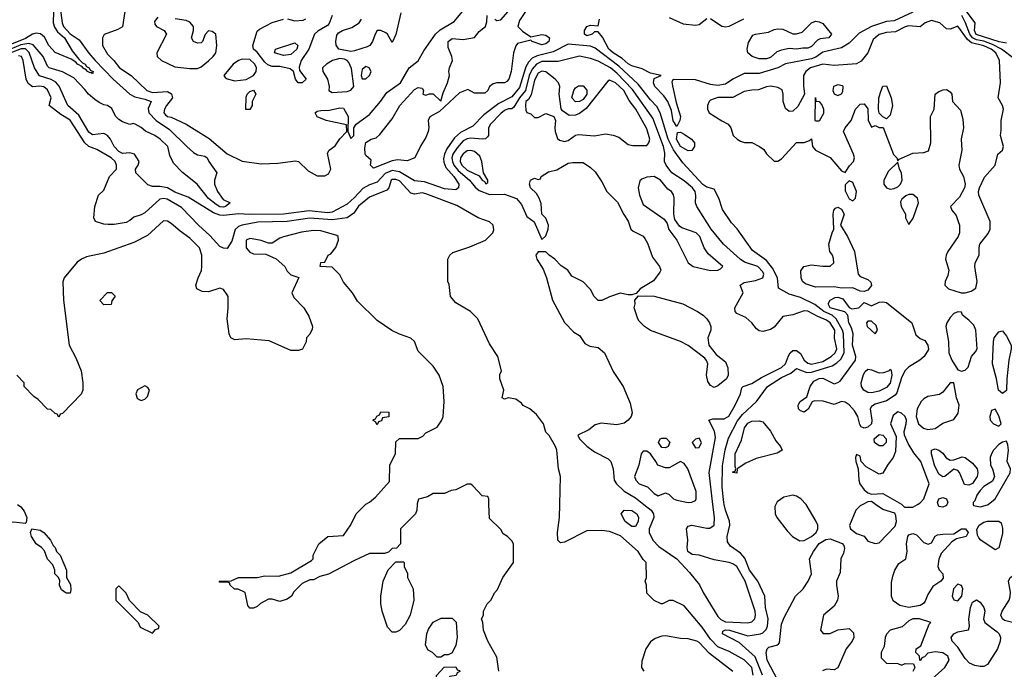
# Model space of a CAD drawing. Header units: inches. Extents: x 2380053 to 2584298, y 380219 to 546618.
# Tile 582 of 656: x 2512501 to 2517759, y 469121 to 472587. Entities that reach past the tile are written whole.
import ezdxf

# ---------------------------------------------------------------- set-up
doc = ezdxf.new("R2010")
doc.units = ezdxf.units.IN
doc.header["$MEASUREMENT"] = 0
doc.layers.add('C5416', color=7, linetype='Continuous')
doc.layers.add('C5417', color=7, linetype='Continuous')

msp = doc.modelspace()

# ---------------------------------------------------------------- linework, layer by layer
at = {"layer": 'C5416', "color": 2}
for points, elevation in [([(2512490.4, 470000), (2512507.5, 469987.5), (2512524.5, 469964.5), (2512538.8, 469930), (2512536, 469904), (2512530, 469898), (2512470, 469905.2), (2512410, 469902.7), (2512302.5, 469922.5), (2512250, 469924.2), (2512210, 469937), (2512162, 469918), (2512130, 469910.9), (2512070, 469911.7), (2512040.2, 469920.2), (2512013.9, 469933.9), (2511934.8, 470000)], 26), ([(2514623.4, 470000), (2514622, 469970), (2514614, 469950), (2514534, 469870), (2514534, 469790), (2514512.7, 469767.3), (2514490, 469766), (2514470, 469746), (2514450, 469738), (2514370, 469738), (2514290, 469702), (2514150, 469628), (2514103.6, 469616.4), (2514070, 469598), (2514050, 469598), (2514010, 469578), (2513965.4, 469534.6), (2513952, 469510), (2513930, 469495.3), (2513890, 469482), (2513850, 469495.3), (2513830, 469495.3), (2513787.5, 469472.5), (2513770, 469455.3), (2513750, 469446), (2513730, 469446), (2513720.4, 469460.4), (2513706, 469530), (2513667.3, 469547.3), (2513648.4, 469548.4), (2513626, 469570), (2513622, 469582), (2513610, 469586), (2513570, 469586), (2513566, 469590), (2513630, 469592), (2513670, 469610.8), (2513770, 469610.8), (2513810, 469618.8), (2513883.1, 469616.9), (2513950, 469636), (2514059, 469701), (2514068, 469710), (2514068, 469730), (2514098, 469790), (2514146, 469830), (2514230, 469834), (2514268.9, 469891.1), (2514298, 469950), (2514348, 470000)], 26), ([(2515059.3, 469110), (2515050, 469186), (2515002, 469270), (2514978, 469330), (2514975.3, 469370), (2514968, 469390), (2514978, 469410), (2514978, 469430), (2514998, 469470), (2515018, 469490), (2515038, 469530), (2515053.6, 469546.4), (2515082, 469610), (2515138, 469690), (2515138, 469790), (2515130, 469806), (2515106, 469830), (2515083.1, 469843.1), (2515070, 469866), (2515010, 469926), (2515007.2, 470000)], 26), ([(2516417.6, 469090), (2516410.6, 469130.6), (2516370, 469171.3), (2516290, 469215.1), (2516230, 469241.3), (2516190, 469280.5), (2516145, 469345), (2516050, 469459), (2515990, 469488), (2515970, 469488), (2515934, 469470), (2515926, 469470), (2515890, 469488), (2515850, 469526), (2515848, 469570), (2515842, 469590), (2515848, 469610), (2515846, 469690), (2515830, 469706), (2515804, 469750), (2515710, 469832.7), (2515650, 469855.3), (2515610, 469862), (2515530, 469859), (2515410, 469799), (2515390, 469795.3), (2515375.3, 469810), (2515373.2, 469850), (2515384, 469930), (2515385.6, 470000)], 22), ([(2515834.9, 470000), (2515873.4, 469970), (2515885.5, 469950), (2515888, 469930), (2515863.1, 469870), (2515863.1, 469850), (2515881.6, 469810), (2515915.1, 469775.1), (2516010.4, 469710.4), (2516077.2, 469637.2), (2516131.3, 469571.3), (2516151.7, 469530), (2516230, 469402), (2516245.9, 469385.9), (2516270, 469374.7), (2516390, 469369), (2516410, 469374), (2516427.6, 469390), (2516431.1, 469410), (2516428.4, 469430), (2516375.8, 469590), (2516330, 469669.4), (2516310, 469683), (2516289.7, 469689.7), (2516210, 469704.2), (2516130, 469729.5), (2516092.7, 469732.7), (2516069.3, 469750), (2516066, 469770), (2516069.5, 469810), (2516062.7, 469870), (2516070, 469884.7), (2516090, 469890.5), (2516170, 469873), (2516186.6, 469873.4), (2516209.5, 469890.5), (2516211.3, 469930), (2516203, 470000)], 22), ([(2516468, 469090), (2516427.8, 469187.8), (2516343.9, 469263.9), (2516254, 469310), (2516256.4, 469323.6), (2516269.7, 469330.3), (2516292, 469330), (2516390, 469298.8), (2516458, 469310), (2516470, 469314.8), (2516487.5, 469332.5), (2516494, 469350), (2516498.7, 469390), (2516484.2, 469450), (2516479.5, 469510), (2516443.6, 469590), (2516398.9, 469650), (2516373.5, 469713.5), (2516350, 469739.5), (2516297.6, 469777.6), (2516281, 469801), (2516279.7, 469830), (2516293.3, 469890), (2516291.2, 469911.2), (2516269.7, 469970), (2516263.4, 470000)], 18), ([(2516539.1, 470000), (2516534, 469990), (2516536.3, 469950), (2516544, 469930), (2516599, 469859), (2516628.7, 469828.7), (2516666.6, 469806.6), (2516690, 469808.2), (2516730, 469828.5), (2516754.5, 469850), (2516763.7, 469870), (2516763.7, 469890), (2516755.1, 469910), (2516700.9, 470000)], 18), ([(2517003.1, 470000), (2516990, 469993.2), (2516966.8, 469970), (2516932.7, 469887.3), (2516938, 469870), (2516970, 469846), (2517010, 469831.3), (2517030, 469804.7), (2517070, 469791), (2517090, 469796), (2517176.1, 469883.9), (2517183.7, 469910), (2517179.3, 469939.3), (2517173.6, 469953.6), (2517110, 469973.2), (2517071.8, 470000)], 18), ([(2517212, 470000), (2517226, 469986), (2517270, 469986), (2517295, 470000)], 18), ([(2517452.3, 470000), (2517450, 469995.3), (2517430, 469986), (2517409.5, 469989.5), (2517406, 470000)], 14), ([(2517593.3, 470000), (2517594, 469994), (2517630, 469987.3), (2517670, 469998), (2517672.5, 470000)], 18), ([(2516587.3, 468990), (2516492.3, 469170), (2516487.6, 469210), (2516492.7, 469230), (2516502, 469238), (2516549.6, 469250.4), (2516558.7, 469261.3), (2516570, 469362), (2516583.6, 469396.4), (2516643.7, 469510), (2516684.5, 469550), (2516712.3, 469590), (2516729.5, 469630.5), (2516719.3, 469710), (2516739.5, 469750), (2516770, 469792), (2516806.7, 469813.3), (2516830, 469816.5), (2516892.7, 469792.7), (2516901.7, 469781.7), (2516906, 469766), (2516900.3, 469739.7), (2516886.7, 469710), (2516882.6, 469637.4), (2516863.8, 469590), (2516862.4, 469570), (2516871.7, 469510), (2516868.7, 469490), (2516850, 469457), (2516793.4, 469410), (2516778, 469330), (2516791.3, 469311.3), (2516830, 469311), (2516870, 469330.8), (2516930, 469338), (2516954.4, 469314.4), (2516956, 469290), (2516946, 469270), (2516914.8, 469230), (2516870, 469128), (2516850, 469118), (2516810, 469122), (2516787.5, 469112.5)], 14), ([(2517374, 469070), (2517441.2, 469130), (2517465.2, 469170), (2517457.2, 469190), (2517430, 469209), (2517390, 469214), (2517350, 469206), (2517332.7, 469187.3), (2517318, 469182), (2517314, 469170), (2517307.3, 469167.3), (2517306, 469190), (2517286, 469210), (2517288, 469230), (2517314, 469246), (2517358, 469362), (2517366, 469370), (2517306, 469390), (2517270, 469389), (2517250, 469379), (2517213.2, 469346.8), (2517150, 469328.7), (2517130, 469308), (2517122.8, 469290), (2517116.9, 469243.1), (2517102, 469210), (2517102, 469182), (2517130, 469154), (2517190, 469152), (2517210, 469142), (2517230, 469152), (2517274, 469150), (2517282, 469130), (2517270, 469108)], 18), ([(2516310, 469109), (2516185.4, 469205.4), (2516130, 469264), (2516118, 469270), (2516070, 469284), (2516030, 469285.2), (2515950, 469299.3), (2515930, 469297.2), (2515895.3, 469284.7), (2515870, 469268), (2515844.7, 469230), (2515823.6, 469163.6), (2515822, 469130), (2515834, 469110)], 26)]:
    msp.add_lwpolyline(points, dxfattribs=dict(at, elevation=elevation))
for points, elevation in [([(2515770, 469882), (2515734.5, 469910), (2515713.2, 469950), (2515728.7, 469970), (2515770, 469967.7), (2515796.3, 469950), (2515805.5, 469930), (2515803.8, 469910), (2515790, 469882.7)], 18), ([(2517710, 469757.2), (2517634, 469810), (2517622.5, 469822.5), (2517615.5, 469835.5), (2517612.9, 469867.1), (2517625.2, 469890), (2517650, 469905.5), (2517670, 469910.4), (2517730, 469911.3), (2517742, 469902), (2517750, 469874), (2517750, 469846), (2517730, 469768.7)], 14), ([(2512750, 469526), (2512724.7, 469544.7), (2512714, 469570), (2512715.3, 469595.3), (2512708, 469610), (2512688.7, 469630), (2512688.7, 469650), (2512678, 469678), (2512650, 469708), (2512633.6, 469753.6), (2512618, 469770), (2512589.3, 469789.3), (2512564, 469830), (2512559, 469850), (2512566, 469870), (2512610, 469862.8), (2512631, 469850), (2512666, 469810), (2512680.7, 469780.7), (2512691, 469770), (2512698, 469750), (2512718, 469730), (2512750.8, 469650), (2512751.3, 469610), (2512773.2, 469573.2), (2512774.8, 469545.2), (2512770, 469526)], 26), ([(2517250, 469450.9), (2517201.3, 469461.3), (2517165.4, 469485.4), (2517156, 469510), (2517156.5, 469583.5), (2517163.1, 469616.9), (2517175.3, 469650), (2517195.3, 469684.7), (2517232.3, 469710), (2517240.9, 469750), (2517237.2, 469790), (2517243.7, 469830), (2517250, 469837.3), (2517270, 469844.9), (2517281.1, 469841.1), (2517290, 469837.3), (2517330, 469797.1), (2517351.6, 469788.4), (2517370, 469796), (2517389.7, 469830.3), (2517402.3, 469837.7), (2517430, 469842.4), (2517490, 469842.8), (2517529.6, 469870.3), (2517551.3, 469870), (2517566, 469850), (2517556, 469830), (2517503.4, 469816.6), (2517479.5, 469800.5), (2517421.2, 469738.8), (2517410, 469708.7), (2517404.4, 469670), (2517412, 469652), (2517430.4, 469630), (2517432.7, 469607.3), (2517420.7, 469590), (2517377.3, 469562.7), (2517350, 469519.3), (2517336.1, 469483.9), (2517327.9, 469472.1), (2517310, 469461.1)], 14), ([(2514490, 469318), (2514464.7, 469344.7), (2514436, 469430), (2514429.2, 469470), (2514429.2, 469510), (2514442, 469590), (2514468.4, 469651.6), (2514510, 469694), (2514550, 469694), (2514554, 469690), (2514554, 469670), (2514571.6, 469631.6), (2514572, 469610), (2514602, 469550), (2514606, 469490), (2514586.8, 469410), (2514559.8, 469360.2), (2514530, 469328), (2514510, 469318)], 26), ([(2517810, 469369.4), (2517760.8, 469380.8), (2517749.2, 469390), (2517740.9, 469410), (2517747.3, 469430), (2517785.1, 469490), (2517789.6, 469509.6), (2517791.5, 469531.5), (2517780.7, 469590), (2517789.7, 469610.3), (2517810, 469622), (2517830, 469618), (2517850, 469606), (2517859.1, 469590), (2517870.7, 469550), (2517890, 469526.8), (2517910, 469514.8), (2517951.3, 469511.3), (2517962, 469502), (2517964.7, 469490), (2517950, 469462.7), (2517890, 469409.5), (2517850, 469379.5)], 14), ([(2513030, 469566), (2513014, 469550), (2513014, 469490), (2513134, 469370), (2513145.4, 469345.4), (2513210, 469314), (2513227.3, 469332.7), (2513242, 469338), (2513246, 469350), (2513186, 469410), (2513147.3, 469427.3), (2513087.3, 469487.3), (2513070, 469526)], 30), ([(2517510, 469575.3), (2517487.3, 469550), (2517481, 469510), (2517490, 469492), (2517510, 469486.8), (2517531.8, 469510), (2517537.2, 469550), (2517530, 469568)], 18), ([(2517630, 469135.6), (2517601, 469141), (2517573.4, 469153.4), (2517550, 469178), (2517510, 469238), (2517480.9, 469270), (2517476, 469290), (2517489.2, 469310), (2517510, 469320.7), (2517568.4, 469331.6), (2517574, 469350), (2517568.9, 469388.9), (2517578.7, 469450), (2517590, 469479.1), (2517610, 469490.5), (2517630, 469478), (2517650.4, 469450), (2517655.5, 469430), (2517647.3, 469390), (2517654.8, 469370), (2517720.7, 469320.7), (2517730.8, 469310), (2517738, 469290), (2517736.4, 469270), (2517722, 469230), (2517670, 469146.6), (2517650, 469135.6)], 14), ([(2514730, 469186), (2514706, 469210), (2514682, 469222), (2514668, 469250), (2514675.3, 469310), (2514684.7, 469335.3), (2514710, 469372), (2514752.7, 469392.7), (2514810, 469394), (2514832, 469372), (2514838, 469290), (2514831.1, 469248.9), (2514811.3, 469208.7), (2514790, 469198), (2514770, 469198), (2514750, 469186)], 26), ([(2514750, 469046), (2514727.3, 469047.3), (2514727.3, 469087.3), (2514767.3, 469132.7), (2514830, 469134), (2514838, 469118), (2514850, 469114), (2514852, 469108), (2514838, 469102), (2514832.7, 469087.3), (2514798, 469082), (2514790, 469066), (2514770, 469066)], 26)]:
    msp.add_lwpolyline(points, close=True, dxfattribs=dict(at, elevation=elevation))
at = {"layer": 'C5417', "color": 2}
for points, elevation in [([(2513071.2, 472688.8), (2513050.7, 472549.3), (2513026, 472534), (2512952.7, 472507.3), (2512943, 472490), (2512944.4, 472450), (2512970, 472404), (2513004, 472370), (2513034.8, 472330), (2513096, 472290), (2513180.5, 472210), (2513210, 472198.6), (2513290, 472203.7), (2513311.7, 472191.7), (2513317.1, 472170), (2513284.9, 472130), (2513274.9, 472110), (2513270.7, 472090), (2513279.3, 472079.3), (2513290.4, 472070.4), (2513310, 472066.4), (2513390.8, 472030), (2513512.9, 471952.9), (2513610, 471870.5), (2513690, 471832.7), (2513790, 471818.4), (2513878.9, 471821.1), (2513973.7, 471833.7), (2513990, 471830.8), (2514041.3, 471781.3), (2514090, 471753.8), (2514130, 471754), (2514150, 471764.6), (2514163.1, 471790), (2514145.1, 471874.9), (2514154, 471890), (2514185.4, 471914.6), (2514210, 471951), (2514248, 471990), (2514246, 472026), (2514138, 472050), (2514089.6, 472069.6), (2514079, 472090), (2514090, 472098.8), (2514110, 472102.8), (2514155.5, 472104.5), (2514210, 472117.3), (2514230, 472114.8), (2514256, 472070), (2514254, 471990), (2514270, 471954), (2514286, 471970), (2514286, 472010), (2514298, 472030), (2514370, 472082), (2514427.3, 472150), (2514461.3, 472198.7), (2514534.5, 472250), (2514581.2, 472330), (2514630, 472367.3), (2514659.1, 472420.9), (2514720.9, 472510), (2514746.2, 472533.8), (2514821.8, 472578.2), (2514877.4, 472642.6)], 18), ([(2512682.5, 472630), (2512679.7, 472570), (2512686.5, 472546.5), (2512703.1, 472523.1), (2512740.2, 472490), (2512781.4, 472421.4), (2512817, 472377), (2512836.4, 472356.4), (2512850.4, 472350), (2512857.5, 472337.5), (2512872.7, 472330), (2512877.3, 472317.3), (2512893, 472310), (2512890, 472298), (2512884.7, 472304.7), (2512876.8, 472303.2), (2512862.7, 472310), (2512858.4, 472318.4), (2512837.2, 472330), (2512836, 472336), (2512810, 472349.6), (2512800.7, 472360.7), (2512775.8, 472375.8), (2512690, 472412.8), (2512656.3, 472450), (2512634.6, 472494.6), (2512611.9, 472511.9), (2512590, 472516), (2512570, 472509.7), (2512533, 472487), (2512404.5, 472435.5)], 10), ([(2512717.6, 472650), (2512728.7, 472570), (2512735.8, 472550), (2512770, 472512.4), (2512818.8, 472478.8), (2512870, 472407.7), (2512903.8, 472370), (2513000.3, 472270), (2513090, 472190.4), (2513115.8, 472175.8), (2513170, 472163.1), (2513202.8, 472150), (2513187.3, 472112.7), (2513191.8, 472090), (2513230.3, 472050), (2513301.2, 472001.2), (2513393, 471910), (2513430, 471879.1), (2513450, 471866), (2513490, 471858), (2513502, 471850), (2513511, 471830), (2513554, 471770), (2513541, 471730), (2513542, 471710), (2513557.1, 471670), (2513587.2, 471627.2), (2513624.7, 471610), (2513601, 471590), (2513590, 471587.3), (2513570, 471588.7), (2513550, 471600.5), (2513510, 471633.3), (2513449.4, 471710), (2513371.5, 471771.5), (2513322, 471822), (2513303.1, 471863.1), (2513291.5, 471910), (2513251.6, 471950), (2513222.7, 471970), (2513173.1, 471993.1), (2513150, 472012.3), (2513118, 472030), (2513107.1, 472032.9), (2513090, 472028.7), (2513050, 472042), (2513030, 472054), (2513012.5, 472072.5), (2512993.8, 472113.8), (2512970, 472129.2), (2512950, 472132.7), (2512925.1, 472145.1), (2512902, 472162), (2512869.6, 472189.6), (2512850, 472215.3), (2512790, 472276), (2512729.7, 472309.7), (2512659, 472330), (2512650, 472339), (2512627, 472390), (2512573.5, 472453.5), (2512550, 472459.8), (2512506.9, 472453.1), (2512423.5, 472416.5)], 14), ([(2514536.9, 472623.1), (2514510, 472508), (2514490, 472466), (2514465.2, 472510), (2514456.9, 472516.9), (2514430, 472529.4), (2514410.7, 472529.3), (2514399.1, 472510), (2514385.5, 472470), (2514370.4, 472449.7), (2514357.2, 472442.8), (2514290, 472420.5), (2514270, 472418), (2514206, 472430), (2514191.4, 472451.4), (2514189.7, 472470.3), (2514195.1, 472504.9), (2514203.8, 472516.2), (2514225.2, 472530), (2514274.1, 472545.9), (2514313.2, 472570), (2514326, 472590)], 18), ([(2515202, 472630), (2515170, 472582), (2515161, 472550), (2515185.5, 472525.5), (2515230, 472496), (2515290, 472507.7), (2515310, 472504), (2515330.7, 472490), (2515326.8, 472470), (2515310, 472458), (2515290, 472452.3), (2515238, 472470), (2515230, 472478), (2515159.6, 472460.4), (2515150, 472448), (2515137.3, 472410), (2515124.9, 472310), (2515113.4, 472270), (2515102.5, 472257.5), (2515090, 472249.5), (2515050, 472249.6), (2515030, 472244.5), (2515010.7, 472230), (2515000.7, 472210), (2514984.5, 472195.5), (2514930, 472195.3), (2514894, 472214), (2514850, 472196.2), (2514743.5, 472096.5), (2514691.1, 472068.9), (2514682, 472050), (2514686.8, 472010), (2514682.8, 471990), (2514670, 471958), (2514643.6, 471916.4), (2514612, 471850), (2514570, 471834), (2514519.5, 471839.5), (2514490, 471834.5), (2514390, 471794), (2514374, 471810), (2514378, 471838), (2514350, 471862), (2514346.6, 471870), (2514344.1, 471904.1), (2514350, 471931), (2514378, 471950), (2514404, 471956), (2514425.2, 471974.8), (2514490, 472058.8), (2514531.6, 472128.4), (2514610, 472214.8), (2514630, 472224.7), (2514650, 472222), (2514658, 472210), (2514654, 472190), (2514670, 472184.7), (2514690, 472192), (2514710, 472191.3), (2514750, 472152), (2514763.3, 472196.7), (2514786.6, 472250), (2514796, 472290), (2514793.2, 472310), (2514797.2, 472330), (2514812.7, 472370), (2514809.3, 472390), (2514790, 472438), (2514790, 472471), (2514810, 472487.3), (2514870, 472481), (2514930, 472492), (2514955.5, 472524.5), (2514988.7, 472550), (2514996.4, 472576.4), (2514998, 472610)], 14), ([(2515038, 472590), (2515050, 472582.8), (2515070, 472586), (2515109, 472630)], 14), ([(2517270, 472627.6), (2517170, 472580.5), (2517130, 472578), (2517049.3, 472550.7), (2516984.8, 472515.2), (2516930, 472462), (2516890, 472436.9), (2516790, 472414.3), (2516752.5, 472387.5), (2516730, 472378), (2516590, 472351.5), (2516550, 472329.6), (2516450, 472299.6), (2516370, 472299.3), (2516310, 472269.4), (2516270, 472243.6), (2516230, 472236.3), (2516190, 472241.3), (2516110, 472266), (2515991.3, 472268.7), (2515983.6, 472256.4), (2515986.4, 472233.6), (2516006, 472146), (2516030.7, 472070), (2516026, 472050), (2516010, 472018), (2515990, 472048), (2515982, 472102), (2515961.6, 472150), (2515940.8, 472180.8), (2515892.7, 472230), (2515886, 472250), (2515890, 472274), (2515926, 472290), (2515870, 472302), (2515824.8, 472324.8), (2515770, 472340.7), (2515750, 472352), (2515719.3, 472379.3), (2515670, 472409.8), (2515646.6, 472430), (2515613.6, 472493.6), (2515590, 472522), (2515570, 472522), (2515558, 472510), (2515530, 472500.9), (2515517.2, 472510), (2515517.2, 472530), (2515530, 472551), (2515550, 472558), (2515590, 472554), (2515597.2, 472590)], 14), ([(2517770, 472461.3), (2517731.4, 472468.6), (2517608.2, 472508.2), (2517599.1, 472530), (2517602.7, 472570), (2517543.5, 472650)], 10), ([(2513239.6, 472600.4), (2513222, 472578), (2513223.5, 472563.5), (2513231.3, 472550), (2513272, 472530), (2513286, 472510), (2513234, 472410), (2513236, 472390), (2513258, 472370), (2513330, 472336.3), (2513410, 472326.8), (2513450, 472326.8), (2513470, 472334.8), (2513510, 472367.3), (2513535.1, 472390), (2513549.2, 472410), (2513554.5, 472450), (2513548.7, 472510), (2513530, 472524), (2513510, 472528), (2513491.1, 472508.9), (2513478, 472470), (2513470, 472464), (2513450, 472461.2), (2513428.7, 472470), (2513419, 472490), (2513429, 472530), (2513429, 472550), (2513410, 472573.2), (2513390, 472582.7), (2513332.1, 472592.1)], 22), ([(2514170.4, 472610), (2514153.4, 472566.6), (2514144.2, 472555.8), (2514093.3, 472526.7), (2514075.5, 472510), (2514046, 472430), (2514004.9, 472370), (2513994.4, 472334.4), (2513995.3, 472315.3), (2514030.7, 472270), (2514010, 472249.4), (2513989, 472250), (2513974, 472270), (2513964, 472310), (2513944.8, 472324.8), (2513890, 472337.4), (2513850, 472338), (2513826.3, 472346.3), (2513810, 472359.6), (2513770, 472413.6), (2513749.5, 472430), (2513746.3, 472450), (2513770, 472526), (2513782.7, 472537.3), (2513850, 472573), (2513910, 472590.5)], 18), ([(2513930.9, 472590.9), (2513970, 472581), (2514015.5, 472584.5), (2514030, 472591.3)], 18), ([(2515970, 472598.8), (2516044.4, 472564.4), (2516110, 472557.3), (2516130, 472561), (2516170, 472593.4)], 14), ([(2516190, 472592.7), (2516250, 472552.4), (2516270, 472548.2), (2516290, 472552.4), (2516368.5, 472591.5)], 14), ([(2517810, 472380.5), (2517743.5, 472430), (2517695.2, 472455.2), (2517650, 472472.1), (2517610, 472479.9), (2517590, 472490.7), (2517574.5, 472510), (2517552.3, 472570), (2517531.5, 472610)], 14), ([(2516263.4, 470000), (2516261.3, 470010), (2516252.4, 470092.4), (2516253.9, 470206.1), (2516268.4, 470291.5), (2516286.6, 470353.4), (2516333.5, 470446.5), (2516360.5, 470479.5), (2516436, 470550), (2516495.1, 470630), (2516570, 470677), (2516619.1, 470700.9), (2516650, 470726), (2516703.9, 470703.9), (2516730, 470706.7), (2516840.1, 470739.9), (2516864.9, 470755.1), (2516885.2, 470774.8), (2516903.9, 470810), (2516900.9, 470910), (2516895, 470930), (2516861.5, 470990), (2516839.7, 471010), (2516794.7, 471030), (2516747, 471067), (2516670, 471104.5), (2516610, 471122.7), (2516554, 471154), (2516547.3, 471210), (2516522, 471262), (2516490, 471302.4), (2516414.9, 471354.9), (2516331.9, 471471.9), (2516302.5, 471502.5), (2516253.6, 471573.6), (2516234.5, 471634.5), (2516210, 471682), (2516170, 471692.7), (2516150, 471707), (2516042.6, 471822.6), (2515992.8, 471892.8), (2515964.1, 471950), (2515922.2, 472090), (2515904.4, 472124.4), (2515870, 472159.6), (2515803.6, 472243.6), (2515699.9, 472339.9), (2515574.6, 472434.6), (2515550, 472445.7), (2515430, 472456.9), (2515350, 472414.8), (2515265.1, 472394.9), (2515238, 472382), (2515219, 472361), (2515204.7, 472335.3), (2515170, 472225.6), (2515130, 472175.8), (2515059.4, 472140.6), (2514980.3, 472079.8), (2514921.7, 472018.3), (2514854.9, 471985.1), (2514823.2, 471956.8), (2514781.3, 471898.7), (2514768.9, 471870), (2514765.1, 471845.1), (2514766.3, 471826.3), (2514777.5, 471797.5), (2514820.4, 471750), (2514846.8, 471710), (2514844.7, 471690), (2514830, 471679), (2514770, 471685.1), (2514662.6, 471722.6), (2514610, 471727.6), (2514530, 471776.1), (2514490, 471783.1), (2514453.7, 471766.3), (2514410, 471719.5), (2514370, 471706.6), (2514334.1, 471685.9), (2514290, 471637.6), (2514250, 471602.9), (2514170, 471559.8), (2514144.2, 471555.8), (2514046.9, 471566.9), (2513910, 471549.8), (2513730, 471547.2), (2513670, 471551.7), (2513590, 471543), (2513570, 471544.7), (2513535.9, 471555.9), (2513400.4, 471640.4), (2513330, 471666.9), (2513290, 471689.7), (2513250, 471697.6), (2513210, 471697), (2513185.4, 471705.4), (2513121.2, 471770), (2513119, 471790), (2513134, 471810), (2513139, 471830), (2513114, 471870), (2513090, 471876), (2513050, 471872.3), (2513030, 471882.9), (2513005.1, 471910), (2512987, 471950), (2512970, 471969.4), (2512956.9, 471976.9), (2512950, 471979.6), (2512890, 471973.3), (2512870, 471987.3), (2512817.8, 472077.8), (2512757.6, 472130), (2512712.8, 472232.8), (2512693.6, 472253.6), (2512670, 472268.4), (2512607.3, 472287.3), (2512581.1, 472330), (2512552.6, 472412.6), (2512531.6, 472431.6), (2512510, 472432.1), (2512453.8, 472410)], 18), ([(2515385.6, 470000), (2515389, 470150), (2515379, 470190), (2515368.7, 470290), (2515362, 470310), (2515328.4, 470368.4), (2515310, 470386), (2515298, 470430), (2515260.4, 470480.4), (2515226, 470510), (2515190, 470528), (2515180.4, 470540.4), (2515150, 470562), (2515110, 470568.7), (2515090, 470562), (2515078, 470570), (2515086, 470610), (2515064.5, 470670), (2515066, 470694), (2515074, 470714), (2515055.3, 470790), (2515010, 470858), (2514948, 470990), (2514908, 471030), (2514830, 471075.3), (2514802, 471110), (2514794.6, 471174.6), (2514788, 471190), (2514788, 471310), (2514798, 471330), (2514814.6, 471345.4), (2514905.6, 471374.4), (2514988, 471410), (2515028, 471450), (2515033.6, 471466.4), (2515029, 471490), (2515010, 471509), (2514950, 471529.5), (2514834.8, 471594.8), (2514670, 471658), (2514650, 471662.4), (2514610, 471656.9), (2514590, 471661.3), (2514530, 471727.3), (2514510, 471734.7), (2514490, 471735.1), (2514484.4, 471730), (2514473, 471690), (2514462.3, 471677.7), (2514370, 471640.9), (2514310, 471591.3), (2514285.5, 471554.5), (2514250.3, 471529.7), (2514170, 471518.7), (2514050, 471527.1), (2513929.7, 471509.7), (2513773.3, 471506.7), (2513690, 471491.3), (2513670, 471482.9), (2513651.8, 471468.2), (2513634.6, 471405.4), (2513610, 471366), (2513590, 471368), (2513570, 471377.2), (2513516.3, 471436.3), (2513456, 471490), (2513365.4, 471585.4), (2513288, 471630), (2513270, 471633), (2513250, 471629.4), (2513170, 471557.2), (2513150, 471546), (2513110, 471534), (2513090, 471515.3), (2513070, 471505.2), (2513006.4, 471493.6), (2512973.6, 471493.6), (2512950, 471495.3), (2512906, 471510), (2512898, 471530), (2512902, 471590), (2512922, 471650), (2512950, 471678), (2512981.2, 471750), (2513018.4, 471790), (2513018.9, 471810), (2513011, 471830), (2512989.5, 471850), (2512913.6, 471893.6), (2512870, 471911.3), (2512849.8, 471929.8), (2512770, 472051.8), (2512721.3, 472081.3), (2512659, 472130), (2512669.3, 472170), (2512650, 472212.3), (2512630, 472229.4), (2512607.2, 472232.8), (2512569.1, 472229.1), (2512546, 472246), (2512535.1, 472270), (2512519.1, 472370), (2512511.3, 472390), (2512494.1, 472394.1)], 22), ([(2516203, 470000), (2516182.9, 470170), (2516217.5, 470357.5), (2516211, 470391), (2516182, 470450), (2516202.5, 470457.5), (2516263.1, 470456.9), (2516287.9, 470472.1), (2516322.6, 470530), (2516349.6, 470590), (2516357.5, 470622.5), (2516364, 470630), (2516410, 470646.4), (2516461.6, 470678.4), (2516570, 470731.8), (2516591.1, 470750), (2516606.2, 470793.8), (2516616.2, 470810), (2516630, 470821.3), (2516650, 470822.4), (2516657.3, 470817.3), (2516670, 470805.5), (2516690.3, 470770), (2516710, 470754.3), (2516730, 470749.2), (2516790, 470763.9), (2516835.1, 470790), (2516856.4, 470810), (2516864.4, 470830), (2516852.7, 470887.3), (2516854.2, 470930), (2516830, 470969.6), (2516810, 470984), (2516762.9, 471002.9), (2516710, 471032.3), (2516690, 471033.5), (2516630, 471012.4), (2516576.5, 471003.5), (2516530, 470946.9), (2516510, 470933.5), (2516470, 470923.5), (2516450, 470927.6), (2516436.6, 470936.6), (2516410, 470969.4), (2516378, 470998), (2516330, 471019), (2516321.2, 471030), (2516320.9, 471050), (2516363.7, 471130), (2516349.4, 471170.6), (2516370, 471184.9), (2516430, 471194.9), (2516469.3, 471210), (2516475.1, 471230), (2516470, 471241.2), (2516442.7, 471270), (2516372.4, 471292.4), (2516348.6, 471308.6), (2516259.3, 471390), (2516194.5, 471470), (2516118, 471590), (2516109.5, 471610), (2516111.5, 471648.5), (2516107.6, 471670), (2516093.3, 471690), (2516050, 471727.8), (2515983.7, 471770), (2515953.2, 471810), (2515945.2, 471830), (2515945.4, 471874.6), (2515939.2, 471910), (2515882.2, 472062.2), (2515774.3, 472214.3), (2515690, 472302.3), (2515656.3, 472330), (2515590, 472365.7), (2515550, 472380.5), (2515490, 472391.8), (2515376.7, 472363.3), (2515290, 472364.1), (2515260.9, 472350), (2515237.7, 472322.3), (2515221.7, 472290), (2515201.5, 472210), (2515170.2, 472170), (2515139.6, 472120.4), (2515130, 472112), (2515110, 472111.2), (2515090, 472102.4), (2515070, 472087.3), (2515014.9, 472030), (2515004.4, 472010), (2515004, 471970), (2514998.8, 471961.2), (2514988, 471952), (2514970.4, 471949.6), (2514910, 471954.5), (2514890, 471950.9), (2514870, 471939.8), (2514836.7, 471903.3), (2514814.9, 471870), (2514809.2, 471850), (2514812.1, 471830), (2514820.2, 471810), (2514842.2, 471782.2), (2514903.6, 471730), (2514932.6, 471692.6), (2514955, 471675), (2515010, 471655), (2515090, 471655.8), (2515153.8, 471633.8), (2515180.9, 471600.9), (2515210, 471537.3), (2515248.1, 471508.1), (2515290, 471414), (2515310, 471434), (2515324, 471470), (2515325.2, 471490), (2515310, 471528.7), (2515289.4, 471549.4), (2515286.8, 471606.8), (2515274.5, 471634.5), (2515260.2, 471660.2), (2515229, 471690), (2515224, 471710), (2515228.7, 471730), (2515250, 471742), (2515270, 471734), (2515282, 471738), (2515286, 471750), (2515325.6, 471774.4), (2515370, 471786), (2515430, 471821), (2515454.6, 471825.4), (2515510, 471824.7), (2515550, 471798), (2515574.4, 471774.4), (2515610, 471722), (2515636, 471670), (2515693.7, 471613.7), (2515727.1, 471547.1), (2515750, 471512), (2515764.7, 471470), (2515778, 471458), (2515830, 471431.3), (2515839.8, 471419.8), (2515853.7, 471393.7), (2515879.8, 471319.8), (2515918, 471270), (2515924.7, 471250), (2515919.8, 471240.2), (2515886.4, 471193.6), (2515814, 471150), (2515794, 471126), (2515770, 471118), (2515750, 471118), (2515708.4, 471128.4), (2515651.1, 471108.9), (2515610, 471088), (2515590, 471088), (2515568.7, 471110), (2515550, 471148), (2515510, 471188), (2515450, 471218), (2515428, 471250), (2515392.9, 471272.9), (2515359, 471310), (2515328, 471330), (2515310, 471348), (2515270, 471348), (2515258, 471330), (2515262.8, 471310), (2515295.9, 471255.9), (2515314.8, 471210), (2515347.3, 471090), (2515410, 470971.3), (2515459.8, 470919.8), (2515490, 470902), (2515518.8, 470858.8), (2515544.9, 470844.9), (2515590, 470838), (2515624, 470810), (2515670.2, 470710), (2515723.6, 470630), (2515761.4, 470541.4), (2515771, 470490), (2515766, 470470), (2515751.3, 470450), (2515730, 470433.2), (2515690, 470425.1), (2515606.4, 470433.6), (2515574.8, 470425.2), (2515541.1, 470398.9), (2515482, 470370), (2515491.3, 470350), (2515530.6, 470310.6), (2515570, 470280.7), (2515643.5, 470243.5), (2515658, 470230), (2515670.9, 470190.9), (2515676.3, 470130), (2515687.7, 470110), (2515730, 470070.4), (2515790, 470034.9), (2515834.9, 470000)], 22), ([(2514348, 470000), (2514350, 470002), (2514368.4, 470011.6), (2514400.4, 470039.6), (2514476.4, 470123.6), (2514478, 470210), (2514507.3, 470272.7), (2514510, 470334), (2514530, 470352), (2514630, 470352), (2514654.6, 470365.4), (2514670, 470382), (2514730, 470412), (2514755.3, 470450), (2514762, 470470), (2514768.7, 470550), (2514762, 470630), (2514742, 470690), (2514710, 470738), (2514630, 470818), (2514609, 470869), (2514590, 470888), (2514530, 470908.7), (2514489.1, 470929.1), (2514410, 470982), (2514305.6, 471085.6), (2514278, 471130), (2514230, 471186), (2514210, 471226), (2514170, 471266), (2514106, 471270), (2514108.9, 471291.1), (2514130, 471294), (2514148, 471330), (2514162, 471338), (2514189, 471371), (2514204, 471410), (2514202, 471430), (2514195.1, 471435.1), (2514110, 471459.5), (2514070, 471462.9), (2514006.2, 471453.8), (2513910.9, 471429.1), (2513890, 471422), (2513850, 471394), (2513830, 471394), (2513790, 471409), (2513742, 471418), (2513730, 471419.3), (2513711.3, 471410), (2513710.8, 471370), (2513730, 471347.3), (2513750, 471337.3), (2513815.3, 471335.3), (2513870, 471311.3), (2513918, 471270), (2513930, 471244.7), (2513950, 471224.7), (2513991.6, 471211.6), (2513954, 471130), (2513964.4, 471104.4), (2514018, 471050), (2514045.4, 471005.4), (2514064.7, 470950), (2514063.6, 470936.4), (2514050.9, 470909.1), (2514032, 470890), (2514031.1, 470868.9), (2514011.3, 470828.7), (2513990, 470822), (2513950, 470822), (2513832.9, 470872.9), (2513710, 470884), (2513650, 470879), (2513629, 470889), (2513619, 470910), (2513609.1, 470990.9), (2513614, 471050), (2513614, 471110), (2513610, 471118), (2513590, 471148), (2513570, 471155.3), (2513510, 471135.3), (2513476.4, 471136.4), (2513448, 471150), (2513442, 471170), (2513454, 471210), (2513472, 471248), (2513474.5, 471270), (2513473.6, 471330), (2513460.7, 471370), (2513410, 471422), (2513358, 471458), (2513310, 471499.3), (2513290, 471512.7), (2513270, 471513.2), (2513183.8, 471436.2), (2513110, 471398), (2512950, 471341.2), (2512858, 471322), (2512830.6, 471309.4), (2512807.7, 471292.3), (2512738, 471210), (2512731.1, 471188.9), (2512734.8, 471090), (2512766, 470850), (2512802, 470782), (2512830, 470714), (2512838, 470650), (2512838, 470610), (2512830, 470588), (2512730, 470486), (2512718, 470482), (2512710, 470466), (2512702, 470482), (2512690, 470486), (2512667.3, 470507.3), (2512650, 470508), (2512600.4, 470560.4), (2512576.4, 470576.4), (2512526, 470630), (2512526, 470650), (2512486, 470690)], 26), ([(2517295, 470000), (2517310, 470008.4), (2517329.6, 470030), (2517357.2, 470110), (2517313.6, 470230), (2517276.4, 470276.4), (2517246.1, 470326.1), (2517226.6, 470370), (2517223.7, 470390), (2517235.1, 470430), (2517236, 470450), (2517229.6, 470469.6), (2517210, 470486.6), (2517190, 470494.5), (2517165.1, 470474.9), (2517150.4, 470430), (2517182, 470362), (2517178, 470282), (2517166.4, 470250), (2517134.9, 470210), (2517110, 470168), (2517090, 470161.2), (2517021.2, 470201.2), (2516995.3, 470230), (2516990, 470258), (2516970, 470266), (2516964.7, 470250), (2516966, 470230), (2516978.8, 470190), (2516982, 470130), (2516987.2, 470110), (2517010, 470078), (2517030, 470062.8), (2517050, 470054.8), (2517110, 470058), (2517210, 470002), (2517212, 470000)], 18), ([(2517672.5, 470000), (2517709.4, 470030), (2517791, 470169), (2517791.2, 470191.2), (2517774.5, 470230), (2517780.5, 470290), (2517778.4, 470318.4), (2517770, 470338), (2517750, 470333.2), (2517730, 470320.9), (2517702, 470290), (2517690.5, 470270), (2517683, 470250), (2517685.5, 470210), (2517696.3, 470190), (2517707.3, 470150), (2517695.2, 470124.8), (2517650, 470096.2), (2517630, 470074.5), (2517613, 470050), (2517601, 470019), (2517592, 470010), (2517593.3, 470000)], 18), ([(2515007.2, 470000), (2515006, 470030), (2515002, 470042), (2514970, 470046), (2514920.4, 470100.4), (2514910, 470108), (2514890, 470108), (2514830, 470078), (2514805.4, 470074.6), (2514770, 470058), (2514710, 470058), (2514679.6, 470040.4), (2514631.6, 470028.4), (2514623.6, 470003.6), (2514623.4, 470000)], 26), ([(2516700.9, 470000), (2516700.5, 470000.5), (2516672.7, 470030), (2516650, 470044.2), (2516630, 470049.6), (2516581.4, 470038.6), (2516546.2, 470013.8), (2516539.1, 470000)], 18), ([(2517406, 470000), (2517402.7, 470010), (2517409.7, 470030.3), (2517430, 470037.3), (2517450.5, 470030.5), (2517457.3, 470010), (2517452.3, 470000)], 14), ([(2517071.8, 470000), (2517050, 470015.3), (2517030, 470014), (2517003.1, 470000)], 18)]:
    msp.add_lwpolyline(points, dxfattribs=dict(at, elevation=elevation))
for points, elevation in [([(2517370, 472583.7), (2517336, 472570), (2517310, 472549), (2517250, 472554.7), (2517230, 472549.6), (2517178.3, 472521.7), (2517130, 472518), (2517090, 472507.3), (2517058.4, 472481.6), (2517030.3, 472409.7), (2516994, 472366), (2516970, 472351.8), (2516850, 472342.9), (2516790, 472349.7), (2516724.9, 472330), (2516699.1, 472310), (2516686.8, 472290), (2516686.4, 472233.6), (2516692, 472190), (2516655.8, 472124.2), (2516630, 472099.5), (2516610, 472097), (2516590, 472114), (2516578.4, 472150), (2516578, 472190), (2516572, 472212), (2516550, 472226), (2516511.9, 472231.9), (2516490, 472229.4), (2516447.3, 472212.7), (2516410, 472211.8), (2516370, 472203.6), (2516310, 472172), (2516228.4, 472171.6), (2516190, 472157.2), (2516182.8, 472150), (2516174.8, 472130), (2516174, 472110), (2516182.8, 472090), (2516250, 472046.8), (2516284.7, 472030), (2516298, 472010), (2516312, 471970), (2516332, 471950), (2516350, 471938), (2516371.6, 471931.6), (2516410, 471931.3), (2516450.9, 471910.9), (2516474.4, 471894.4), (2516490, 471872), (2516530, 471831.3), (2516550, 471831.3), (2516570, 471844.7), (2516650, 471931.3), (2516690, 471932), (2516718, 471942), (2516730, 471952), (2516734, 471910), (2516751.6, 471891.6), (2516830, 471851), (2516890, 471781), (2516910, 471772), (2516932.7, 471807.3), (2516954, 471830), (2516959, 471850), (2516954, 471870), (2516901.2, 471990), (2516909.4, 472010.6), (2516941.2, 472050), (2516964.5, 472110), (2516990, 472136), (2517010, 472138), (2517031, 472111), (2517031.6, 472051.6), (2517050, 472014), (2517070, 472022), (2517090, 472012), (2517112.7, 472012.7), (2517168.1, 471868.1), (2517184.7, 471850), (2517190, 471834), (2517198, 471842), (2517270, 471874), (2517330, 471879.1), (2517353.4, 471886.6), (2517367, 471930), (2517365.2, 472070), (2517385.2, 472110), (2517389.3, 472190), (2517410, 472204.7), (2517432, 472212), (2517450, 472214), (2517470, 472202), (2517478, 472190), (2517482, 472150), (2517524.4, 472104.4), (2517536.7, 472056.7), (2517541.1, 472010), (2517528.2, 471950), (2517532.7, 471890), (2517516.3, 471810), (2517520.5, 471790), (2517541.6, 471750), (2517550.7, 471710), (2517547.3, 471690), (2517519.5, 471640.5), (2517471.3, 471590), (2517478, 471570), (2517501.4, 471541.4), (2517513.4, 471510), (2517519.3, 471490), (2517520.3, 471450), (2517512.4, 471430), (2517457.1, 471350), (2517448, 471330), (2517445.5, 471310), (2517463, 471250), (2517458, 471222), (2517442.8, 471190), (2517441, 471170), (2517461, 471150), (2517529.2, 471129.2), (2517550, 471129), (2517582.4, 471137.6), (2517606.3, 471153.7), (2517613.6, 471190), (2517600.9, 471270), (2517602.7, 471290), (2517624, 471330), (2517624, 471370), (2517629, 471390), (2517673.6, 471446.4), (2517684, 471470), (2517683.7, 471510), (2517623.7, 471650), (2517622, 471670), (2517626.6, 471690), (2517654, 471746), (2517710, 471811.3), (2517725.2, 471870), (2517749, 471890), (2517754, 471910), (2517738, 471970), (2517743.1, 471996.9), (2517742, 472050), (2517754.5, 472110), (2517749.5, 472129.5), (2517726, 472170), (2517739, 472250), (2517733.2, 472370), (2517713, 472410), (2517689.6, 472430), (2517650, 472447.3), (2517583.6, 472463.6), (2517562.1, 472482.1), (2517510, 472553.2), (2517470, 472537.2), (2517450, 472539), (2517414, 472570)], 18), ([(2516710, 472435.1), (2516684, 472436), (2516649.4, 472429.4), (2516610, 472434), (2516570, 472424.5), (2516544.4, 472415.6), (2516510, 472385.1), (2516490, 472378.4), (2516450, 472378.7), (2516413.2, 472390), (2516389.7, 472409.7), (2516385.1, 472430), (2516393.8, 472466.2), (2516416, 472504), (2516430, 472510.7), (2516500.2, 472519.8), (2516530, 472534.8), (2516550, 472538.8), (2516575.9, 472535.9), (2516630, 472511.3), (2516650, 472511), (2516679.3, 472520.7), (2516730, 472570.7), (2516750, 472579.1), (2516770, 472576.3), (2516790, 472566.8), (2516836, 472510), (2516822, 472490), (2516775.9, 472484.1), (2516762, 472478), (2516730, 472443.7)], 10), ([(2513910, 472396), (2513862, 472410), (2513868, 472430), (2513970, 472462.8), (2513986, 472450), (2513982, 472430), (2513950, 472402)], 14), ([(2513690, 472376.4), (2513670, 472369.6), (2513640.5, 472350), (2513591.3, 472290), (2513598, 472278), (2513610, 472271.3), (2513650, 472260.7), (2513710, 472268.8), (2513749.4, 472290), (2513764.5, 472310), (2513765.6, 472330), (2513757.6, 472350), (2513730, 472374.3)], 22), ([(2514210, 472379.3), (2514171.3, 472368.7), (2514138.8, 472350), (2514118.8, 472330), (2514120.7, 472310), (2514145.5, 472270), (2514154, 472230), (2514151.3, 472210), (2514170, 472198.8), (2514250, 472203.8), (2514269.5, 472210.5), (2514285.2, 472230), (2514273.8, 472326.2), (2514259.1, 472359.1), (2514249.8, 472369.8), (2514236.1, 472376.1)], 22), ([(2514350, 472337.2), (2514330, 472322), (2514324, 472290), (2514330, 472272), (2514350, 472271), (2514369, 472290), (2514379, 472310), (2514368, 472330)], 22), ([(2515290, 472311.8), (2515270, 472302), (2515250, 472264), (2515233.1, 472186.9), (2515218.3, 472161.7), (2515204.9, 472150), (2515201.6, 472130), (2515204.9, 472104.9), (2515210, 472091.3), (2515230, 472084.7), (2515250, 472066), (2515270, 472064.7), (2515310, 472086), (2515354, 472070), (2515362, 472050), (2515358, 472010), (2515361, 471990), (2515373.7, 471953.7), (2515384.1, 471944.1), (2515410, 471936.3), (2515430, 471943), (2515469.3, 471970.7), (2515486, 471974), (2515570, 471967.7), (2515630, 471977.3), (2515670.5, 471970.5), (2515699.9, 471959.9), (2515750, 471921), (2515775.3, 471915.3), (2515850, 471916), (2515861.2, 471930), (2515866, 471950), (2515850, 472004), (2515791.6, 472110), (2515755.6, 472155.6), (2515727.6, 472210), (2515683.7, 472250), (2515650, 472263.7), (2515641.3, 472258.7), (2515526.1, 472113.9), (2515490, 472087), (2515470, 472078), (2515435.3, 472075.3), (2515400.2, 472100.2), (2515392.3, 472112.3), (2515382.9, 472190), (2515386, 472230), (2515379.3, 472250), (2515361.2, 472270), (2515310, 472309.3)], 26), ([(2513730, 472108), (2513708.4, 472108.4), (2513710, 472174), (2513715.3, 472190), (2513730, 472204.7), (2513750.5, 472210.5), (2513762, 472190), (2513742, 472150), (2513742, 472130)], 18), ([(2515470, 472148.3), (2515449.7, 472170), (2515460.5, 472210), (2515470, 472223.8), (2515485.9, 472234.1), (2515510, 472234.4), (2515530.2, 472210.2), (2515530.2, 472190), (2515510, 472161.1), (2515490, 472151.2)], 22), ([(2516870, 472239.3), (2516846.8, 472230), (2516842.8, 472210), (2516850, 472192), (2516870, 472182.8), (2516890, 472191.3), (2516896.6, 472203.4), (2516899, 472230), (2516894.2, 472234.2)], 22), ([(2517130, 472058), (2517110, 472068), (2517090, 472088), (2517088, 472110), (2517089, 472170), (2517102, 472210), (2517110, 472232), (2517130, 472234), (2517154, 472170), (2517162.8, 472130), (2517150, 472078)], 18), ([(2516750, 472046), (2516749.1, 472049.1), (2516750, 472172), (2516752.7, 472152.7), (2516770, 472151.3), (2516786, 472130), (2516793.4, 472110), (2516793.4, 472086.6), (2516770, 472046)], 18), ([(2516070, 471887.3), (2516029.7, 471910), (2516008.5, 471950), (2516014, 471986), (2516030, 471987.7), (2516050, 471976.4), (2516088, 471950), (2516098, 471938), (2516103.8, 471930), (2516104.9, 471910), (2516090, 471889.2)], 14), ([(2514910, 471889.5), (2514890, 471887), (2514870, 471871.8), (2514855.3, 471850), (2514853.4, 471830), (2514862.3, 471810), (2514890, 471784.7), (2514954, 471754), (2514970, 471731.3), (2514984, 471724), (2514990, 471712), (2515002, 471718), (2515002, 471730), (2514977.2, 471770), (2514969.6, 471830), (2514958.3, 471858.3), (2514930, 471883.7)], 26), ([(2517190, 471826), (2517141.1, 471778.9), (2517114.8, 471730), (2517116, 471710), (2517130.7, 471690.7), (2517150, 471682.8), (2517170, 471686), (2517190, 471696), (2517204, 471710), (2517213.2, 471730), (2517209.3, 471769.3), (2517199, 471790)], 18), ([(2515890, 471749.5), (2515850, 471747), (2515823.4, 471736.6), (2515813.4, 471726.6), (2515803, 471690), (2515810.5, 471650), (2515830, 471601), (2515942.8, 471522.8), (2515958.8, 471498.8), (2515967.9, 471467.9), (2516010.8, 471410.8), (2516071.3, 471290), (2516098, 471270), (2516190, 471248.9), (2516230, 471251.3), (2516243.1, 471256.9), (2516255.3, 471270), (2516178, 471338), (2516156, 471370), (2516132.3, 471430), (2516113.2, 471450), (2516036.5, 471476.5), (2516025.2, 471485.2), (2516000.2, 471520.2), (2515994, 471550), (2515996.5, 471636.5), (2515992.9, 471652.9), (2515982, 471670), (2515962.9, 471682.9), (2515922.7, 471730)], 26), ([(2516930, 471728), (2516910, 471706), (2516910, 471674), (2516930, 471631.3), (2516950, 471621), (2516964.7, 471635.3), (2516969.2, 471670), (2516950, 471718)], 18), ([(2517270, 471654), (2517250, 471654), (2517233.7, 471646.3), (2517211.3, 471630), (2517205.2, 471614.8), (2517208.4, 471590), (2517231, 471550), (2517231.3, 471530), (2517250, 471494), (2517272.9, 471527.1), (2517301.2, 471610), (2517295.5, 471635.5)], 18), ([(2517010, 471137.2), (2516990, 471139.3), (2516950, 471156), (2516890, 471154), (2516850, 471160.9), (2516750, 471158.9), (2516697.1, 471177.1), (2516682, 471190), (2516674.5, 471210), (2516673.2, 471246.8), (2516689.1, 471270.9), (2516730, 471278.8), (2516788.7, 471271.3), (2516830, 471272), (2516848, 471290), (2516847.3, 471312.7), (2516842, 471330), (2516828, 471350), (2516822, 471390), (2516839, 471450), (2516849, 471470), (2516845.2, 471550), (2516849.2, 471570), (2516858, 471582), (2516870, 471586.8), (2516890, 471576.3), (2516904, 471550), (2516884.7, 471490), (2516921.3, 471430), (2516959.3, 471350), (2516978.8, 471230), (2516990, 471216), (2517030, 471201), (2517046.4, 471186.4), (2517050.7, 471169.3), (2517030, 471144)], 14), ([(2512950, 471066), (2512928.9, 471088.9), (2512970, 471132), (2512991.6, 471131.6), (2513011.6, 471111.6), (2512992.7, 471087.3), (2512990, 471068)], 26), ([(2516210, 470625.2), (2516190, 470635.3), (2516176.5, 470656.5), (2516169.4, 470690), (2516175.3, 470750), (2516169.2, 470769.2), (2516160.2, 470780.2), (2516070, 470849.3), (2516030, 470869), (2515870, 470929), (2515838, 470950), (2515810, 470978), (2515802, 470990), (2515782, 471050), (2515788, 471070), (2515786, 471090), (2515806, 471114), (2515890, 471111), (2516042, 471070), (2516121, 471030), (2516151, 471010), (2516171, 470990), (2516184.7, 470970), (2516191.3, 470950), (2516191.3, 470930), (2516176, 470890), (2516180.7, 470850), (2516220.9, 470800.9), (2516270, 470761), (2516282, 470730), (2516284, 470690), (2516276, 470670), (2516230, 470633.2)], 22), ([(2516944.1, 471044.1), (2516982, 471050), (2517010, 471078), (2517050, 471061), (2517090, 471079.1), (2517110, 471082), (2517130, 471077.3), (2517264.7, 470970), (2517285.8, 470905.8), (2517310, 470885.5), (2517335.2, 470875.2), (2517351, 470850), (2517353.7, 470826.3), (2517330.8, 470790), (2517307.7, 470770), (2517247.2, 470732.8), (2517227.3, 470712.7), (2517210, 470676), (2517184.9, 470595.1), (2517176.5, 470583.5), (2517130, 470552.8), (2517070, 470535.6), (2517050, 470522.7), (2517043.1, 470510), (2517052.4, 470450), (2517050.5, 470430), (2517030, 470412), (2517010, 470407.8), (2516995.3, 470415.3), (2516986.7, 470426.7), (2516976.3, 470470), (2516959.6, 470499.6), (2516931.2, 470531.2), (2516910, 470546), (2516890, 470549.2), (2516850, 470534), (2516791.2, 470551.2), (2516746, 470554), (2516732.7, 470547.3), (2516711.6, 470508.4), (2516690, 470492.3), (2516670, 470499.3), (2516660.9, 470510), (2516658, 470530), (2516662, 470538), (2516669.7, 470550.3), (2516705.4, 470574.6), (2516722.4, 470630), (2516742.4, 470657.6), (2516770, 470672.9), (2516790, 470673.7), (2516850, 470644.7), (2516870, 470650.8), (2516882, 470658), (2516964.2, 470770), (2516966.3, 470790), (2516948.3, 470850), (2516951.5, 470911.5), (2516943.5, 470943.5), (2516929.6, 470970), (2516923.7, 471010), (2516907.9, 471027.9), (2516830, 471049.8), (2516818.9, 471070), (2516829.7, 471090.3), (2516855.6, 471104.4), (2516870, 471107), (2516896.9, 471096.9), (2516930, 471050.8)], 14), ([(2517510, 471028.7), (2517490, 471019), (2517470, 470998), (2517452.7, 470970), (2517446.7, 470950), (2517461.6, 470870), (2517462, 470810), (2517478, 470770), (2517510, 470718), (2517530, 470710.8), (2517550, 470716), (2517566.6, 470733.4), (2517584, 470790), (2517605.6, 470814.4), (2517613.2, 470830), (2517606.6, 470930), (2517596.2, 470956.2), (2517570, 470984), (2517535.3, 471010), (2517530, 471026)], 18), ([(2517050, 470979), (2517030, 470979), (2517024, 470970), (2517027.3, 470950), (2517070, 470911.3), (2517081.2, 470930), (2517074.5, 470954.5)], 14), ([(2517750, 470592.3), (2517727.6, 470610), (2517717.6, 470670), (2517695.6, 470750), (2517700.7, 470870), (2517705.1, 470890), (2517730, 470920.7), (2517750, 470926.8), (2517770, 470898.8), (2517794.9, 470850), (2517795.8, 470830), (2517783.2, 470770), (2517772.4, 470670), (2517770, 470609)], 14), ([(2517050, 470595.1), (2517030, 470597.6), (2517009.7, 470609.7), (2516997, 470630), (2516994.5, 470650), (2517006.9, 470693.1), (2517016, 470710), (2517030, 470722), (2517050, 470719.3), (2517090, 470702.4), (2517115.3, 470704.7), (2517145.2, 470714.8), (2517150, 470722), (2517154.4, 470714.4), (2517158, 470690), (2517150, 470646.6), (2517130, 470624.5), (2517090, 470604.2)], 10), ([(2513170, 470632.7), (2513130, 470612.7), (2513120.7, 470590), (2513128.3, 470568.3), (2513139.8, 470559.8), (2513150, 470554.8), (2513170, 470562.8), (2513183.2, 470576.8), (2513194, 470610), (2513184.7, 470624.7)], 30), ([(2517470, 470649), (2517430, 470599), (2517413, 470587), (2517350, 470577), (2517330, 470564.5), (2517315.5, 470550), (2517293, 470510), (2517287.7, 470470), (2517300.5, 470430), (2517326.7, 470406.7), (2517350, 470399.5), (2517390, 470406.4), (2517430, 470434.9), (2517490, 470452.7), (2517512.4, 470487.6), (2517518.7, 470530), (2517504.5, 470570), (2517488.7, 470648.7)], 18), ([(2517710, 470508.7), (2517690, 470502), (2517682, 470470), (2517683, 470450), (2517701, 470430), (2517730, 470418), (2517742, 470430), (2517730, 470474)], 18), ([(2514410, 470426), (2514402, 470442), (2514388, 470448), (2514390, 470454), (2514402, 470458), (2514408, 470472), (2514422, 470478), (2514430, 470494), (2514472.7, 470492.7), (2514472.7, 470467.3), (2514438, 470462), (2514432.7, 470447.3), (2514418, 470442)], 26), ([(2516330, 470168), (2516309.4, 470170), (2516310, 470174), (2516322, 470178), (2516326, 470190), (2516322, 470202), (2516321.6, 470270), (2516356.2, 470343.8), (2516372.3, 470410), (2516390, 470434.9), (2516410, 470444), (2516450, 470446), (2516470, 470441), (2516510, 470391), (2516539.1, 470339.1), (2516564.7, 470310), (2516572, 470290), (2516546.4, 470273.6), (2516434.8, 470245.2), (2516378.8, 470221.2), (2516332, 470190)], 14), ([(2515950, 470302.7), (2515930, 470304.5), (2515913.2, 470330), (2515922, 470350), (2515930, 470354.8), (2515953.4, 470353.4), (2515972.7, 470332.7), (2515964.7, 470310)], 22), ([(2516130, 470354), (2516110, 470348), (2516092, 470330), (2516110, 470302), (2516130, 470304.7), (2516142, 470330)], 26), ([(2517110, 470312.7), (2517090, 470313.2), (2517066.6, 470330), (2517063.7, 470350), (2517090, 470373.4), (2517110, 470370.5), (2517127.7, 470350), (2517127.3, 470330)], 14), ([(2515850, 470285.2), (2515830, 470284), (2515820.7, 470270), (2515807.7, 470210), (2515784, 470150), (2515791, 470130), (2515810, 470111), (2515853.7, 470093.7), (2515890, 470058), (2515910, 470046), (2515950, 470062), (2515970, 470054), (2515992, 470030), (2516010, 470022.8), (2516070, 470011.3), (2516090, 470012), (2516110, 470022), (2516114, 470030), (2516113.2, 470070), (2516068.7, 470190), (2516050, 470218), (2516030, 470228.7), (2515970, 470195.3), (2515950, 470195.3), (2515909.1, 470209.1), (2515899, 470230), (2515869, 470270)], 26), ([(2517470, 470237.1), (2517490, 470238), (2517534, 470254), (2517550, 470250.5), (2517590, 470220.5), (2517614, 470190), (2517617, 470170), (2517613.7, 470150), (2517590, 470112), (2517570, 470103.6), (2517547.3, 470107.3), (2517519.5, 470170), (2517510, 470180.9), (2517490, 470189.3), (2517442, 470150), (2517430, 470147.6), (2517410, 470162), (2517386.3, 470210), (2517369.6, 470270), (2517369.6, 470290.4), (2517390, 470297.1), (2517410, 470290.5), (2517430, 470273.4), (2517448.7, 470248.7)], 14)]:
    msp.add_lwpolyline(points, close=True, dxfattribs=dict(at, elevation=elevation))

doc.saveas('drawing.dxf')
